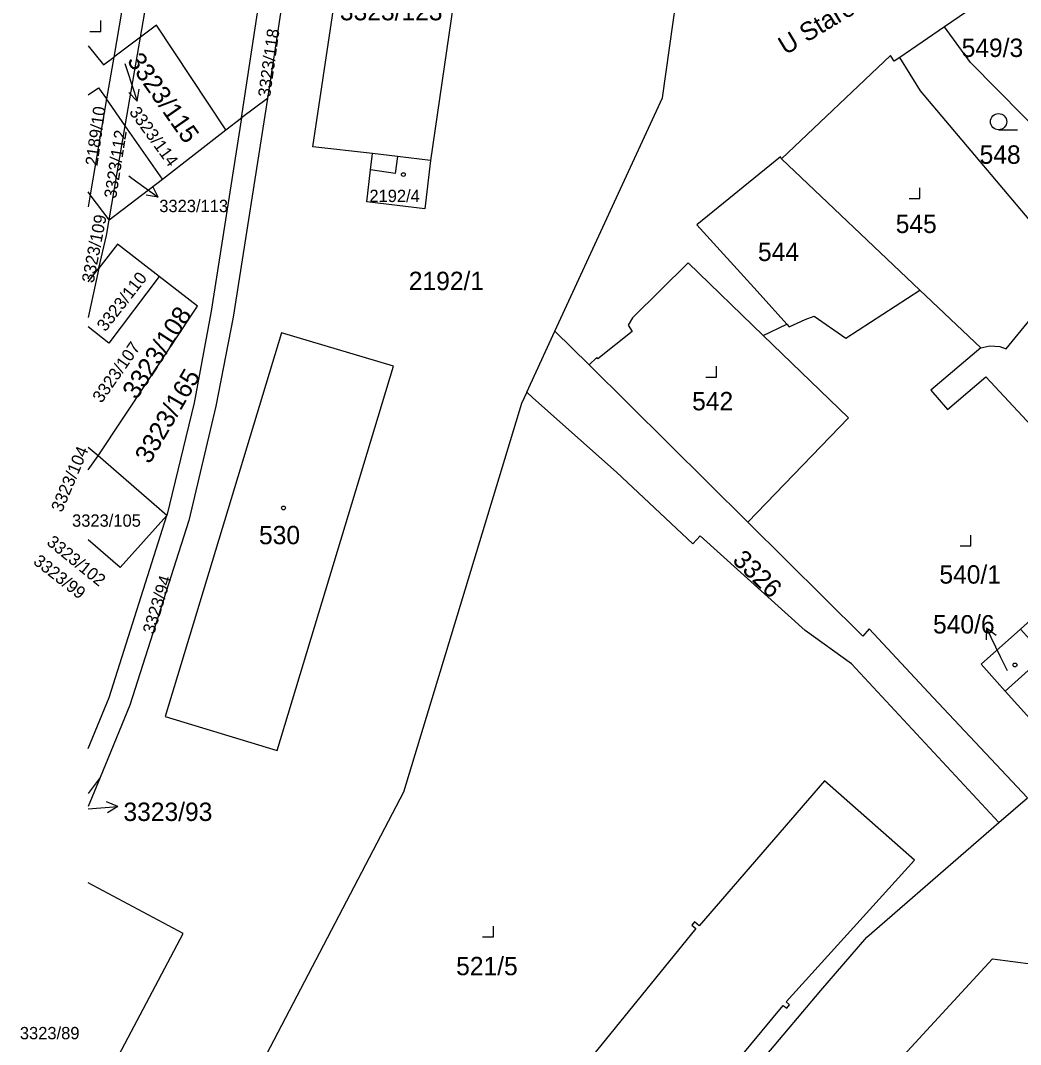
# Model space of a CAD drawing. Extents: x -600849 to -599899, y -1204328 to -1203436.
# Drawn here: x -600849.4 to -600757, y -1203808.4 to -1203713.8 of the extents above; entities that cross this region are included whole.
import ezdxf

# ---------------------------------------------------------------- set-up
doc = ezdxf.new("R2010")
doc.units = 0
for name, color, linetype in [('Vrstva 1', 7, 'Continuous'), ('Vrstva 2', 7, 'Continuous'), ('Vrstva 3', 7, 'Continuous'), ('Vrstva 4', 7, 'Continuous'), ('Vrstva 5', 7, 'Continuous'), ('Vrstva 7', 7, 'Continuous')]:
    doc.layers.add(name, color=color, linetype=linetype)

msp = doc.modelspace()

# ---------------------------------------------------------------- linework, layer by layer
at = {"layer": 'Vrstva 1'}
for p, q in [((-600828.99, -1203722.78), (-600827.02, -1203709.8)), ((-600757.01, -1203709.54), (-600764.04, -1203714.35)), ((-600825.4, -1203713.09), (-600826.6, -1203720.98)), ((-600764.04, -1203714.35), (-600768.18, -1203717.19)), ((-600838.33, -1203715.32), (-600840.81, -1203717.16)), ((-600839.74, -1203723.52), (-600838.33, -1203715.32)), ((-600840.81, -1203717.16), (-600841.47, -1203721.03)), ((-600768.18, -1203717.19), (-600768.7, -1203717.55)), ((-600841.47, -1203721.03), (-600842.97, -1203729.88)), ((-600839.74, -1203723.52), (-600841.47, -1203721.03)), ((-600826.6, -1203720.98), (-600828.99, -1203722.78)), ((-600841.23, -1203732.2), (-600839.74, -1203723.52)), ((-600836.31, -1203728.45), (-600839.74, -1203723.52)), ((-600830.46, -1203723.89), (-600828.99, -1203722.78)), ((-600836.31, -1203728.45), (-600830.46, -1203723.89)), ((-600766.33, -1203738.69), (-600779.11, -1203726.55)), ((-600841.23, -1203732.2), (-600836.31, -1203728.45)), ((-600842.97, -1203729.88), (-600843.16, -1203729.627)), ((-600841.23, -1203732.2), (-600842.97, -1203729.88)), ((-600843.16, -1203737.94), (-600842.19, -1203736.68)), ((-600842.19, -1203736.68), (-600843.16, -1203741.23)), ((-600781.37, -1203738.8), (-600778.61, -1203741.86)), ((-600766.33, -1203738.69), (-600760.7, -1203744.04)), ((-600780.8, -1203742.88), (-600778.61, -1203741.86)), ((-600802.64, -1203748.13), (-600800.06, -1203742.48)), ((-600796.88, -1203745.62), (-600800.06, -1203742.48)), ((-600772.92, -1203750.49), (-600780.8, -1203742.88)), ((-600796.88, -1203745.62), (-600782.23, -1203760.15)), ((-600802.08, -1203748.67), (-600802.64, -1203748.13)), ((-600782.23, -1203760.15), (-600772.92, -1203750.49)), ((-600842.23, -1203754.02), (-600843.16, -1203753.25)), ((-600843.16, -1203755.313), (-600842.23, -1203754.02)), ((-600835.9, -1203759.52), (-600842.23, -1203754.02)), ((-600771.6, -1203770.68), (-600782.23, -1203760.15)), ((-600759.02, -1203787.91), (-600772.65, -1203773.26)), ((-600842.06, -1203783.75), (-600843.16, -1203786.43)), ((-600759.02, -1203787.91), (-600756.38, -1203785.62)), ((-600771.22, -1203798.52), (-600759.02, -1203787.91))]:
    msp.add_line(p, q, dxfattribs=at)
for points in [[(-600816.9, -1203726.08), (-600822.42, -1203725.44), (-600814.09, -1203669.87), (-600803.5, -1203671.55), (-600811.54, -1203726.71)], [(-600800.06, -1203742.48), (-600790.09, -1203720.92), (-600786.23, -1203693.35)], [(-600838.33, -1203715.32), (-600836.13, -1203702.51), (-600835.44, -1203698.19)], [(-600837.87, -1203699.75), (-600838.04, -1203700.82), (-600840.81, -1203717.16)], [(-600830.46, -1203723.89), (-600836.84, -1203714.21), (-600838.33, -1203715.32)], [(-600749.39, -1203730.09), (-600761.65, -1203717.66), (-600764.04, -1203714.35)], [(-600843.16, -1203716.121), (-600841.75, -1203717.86), (-600840.81, -1203717.16)], [(-600768.7, -1203717.55), (-600769.05, -1203717), (-600779.11, -1203726.55)], [(-600754.21, -1203734.53), (-600766.28, -1203720.29), (-600768.18, -1203717.19)], [(-600843.16, -1203720.658), (-600842.22, -1203720), (-600841.47, -1203721.03)], [(-600826.6, -1203720.98), (-600829.77, -1203741.19), (-600831.36, -1203749.44), (-600833.87, -1203759.98), (-600839.32, -1203777.07), (-600842.06, -1203783.75)], [(-600828.99, -1203722.78), (-600831.79, -1203740.64), (-600833.37, -1203749.11), (-600835.9, -1203759.52)], [(-600811.54, -1203726.71), (-600812.07, -1203731.18), (-600817.43, -1203730.54), (-600817.08, -1203727.59), (-600816.9, -1203726.08)], [(-600811.54, -1203726.71), (-600814.58, -1203726.35), (-600816.9, -1203726.08)], [(-600779.11, -1203726.55), (-600779.21, -1203726.39), (-600786.93, -1203732.65), (-600781.37, -1203738.8)], [(-600842.97, -1203729.88), (-600843.16, -1203730.998)], [(-600842.19, -1203736.68), (-600841.48, -1203733.65), (-600841.23, -1203732.2)], [(-600836.6, -1203737.44), (-600840.46, -1203734.44), (-600842.19, -1203736.68)], [(-600760.7, -1203744.04), (-600759.85, -1203743.84), (-600758.95, -1203743.9), (-600758.36, -1203744.13), (-600756.13, -1203741.42), (-600752.06, -1203737.06), (-600754.21, -1203734.53)], [(-600780.8, -1203742.88), (-600787.74, -1203736.19), (-600792.89, -1203741.26), (-600793.29, -1203741.93), (-600792.91, -1203742.52), (-600796.09, -1203745.06), (-600796.18, -1203744.92), (-600796.88, -1203745.62)], [(-600836.6, -1203737.44), (-600841.25, -1203743.59), (-600843.16, -1203742.104)], [(-600842.23, -1203754.02), (-600833.06, -1203740.18), (-600836.6, -1203737.44)], [(-600778.61, -1203741.86), (-600778.4, -1203742.09), (-600776.92, -1203741.43), (-600776.09, -1203741.12), (-600773.17, -1203743.14), (-600766.33, -1203738.69)], [(-600825.71, -1203781.25), (-600814.96, -1203745.73), (-600825.3, -1203742.65), (-600836.06, -1203778.11), (-600825.71, -1203781.25)], [(-600760.7, -1203744.04), (-600765.32, -1203747.94), (-600763.78, -1203749.75), (-600760.22, -1203746.72), (-600754.74, -1203752.6)], [(-600802.64, -1203748.13), (-600803.14, -1203749.18), (-600814.03, -1203785.11), (-600827.06, -1203810.04), (-600839.01, -1203832.56)], [(-600772.65, -1203773.26), (-600776.93, -1203770.17), (-600786.62, -1203761.4), (-600787.3, -1203762.16), (-600794.36, -1203755.54), (-600802.08, -1203748.67)], [(-600835.9, -1203759.52), (-600840.22, -1203764.35), (-600843.16, -1203761.785)], [(-600843.16, -1203781.07), (-600841.22, -1203776.35), (-600835.9, -1203759.52)], [(-600757.04, -1203770.05), (-600754.86, -1203768.1), (-600755.17, -1203767.76), (-600750.88, -1203763.94), (-600750.58, -1203764.27), (-600747.25, -1203761.29), (-600738.77, -1203769.06), (-600742.62, -1203772.5), (-600753.02, -1203781.79), (-600758.43, -1203775.76)], [(-600756.38, -1203785.62), (-600765.1, -1203776.35), (-600771.02, -1203770.02), (-600771.6, -1203770.68)], [(-600758.43, -1203775.76), (-600760.65, -1203773.28), (-600757.04, -1203770.05)], [(-600757.04, -1203770.05), (-600754.82, -1203772.52), (-600758.43, -1203775.76)], [(-600842.06, -1203783.75), (-600843.16, -1203785.227)], [(-600789.87, -1203817.98), (-600778.94, -1203804.83), (-600778.63, -1203805.08), (-600778.37, -1203804.76), (-600778.67, -1203804.5), (-600766.81, -1203791.39), (-600775.13, -1203784.05), (-600786.71, -1203797.47), (-600787.14, -1203797.09), (-600787.39, -1203797.39), (-600787.03, -1203797.7), (-600798.21, -1203811.49)], [(-600843.16, -1203814.789), (-600834.4, -1203798.18), (-600843.16, -1203793.492)], [(-600801.44, -1203838.45), (-600795.45, -1203828.75), (-600788.25, -1203818.26), (-600780.62, -1203809.55), (-600775.47, -1203803.45), (-600771.22, -1203798.52)], [(-600775.84, -1203820.43), (-600774.28, -1203818.6), (-600775.35, -1203817.62), (-600759.61, -1203800.52), (-600755.85, -1203801.01)]]:
    msp.add_lwpolyline(points, dxfattribs=at)
at = {"layer": 'Vrstva 3'}
for p, q in [((-600842.01, -1203714.78), (-600842.01, -1203713.78)), ((-600843.011, -1203714.78), (-600842.01, -1203714.78)), ((-600759.053, -1203723.88), (-600757.303, -1203723.88)), ((-600766.32, -1203730.24), (-600766.32, -1203729.24)), ((-600767.321, -1203730.24), (-600766.32, -1203730.24)), ((-600785.11, -1203746.74), (-600785.11, -1203745.74)), ((-600786.111, -1203746.74), (-600785.11, -1203746.74)), ((-600761.61, -1203762.35), (-600761.61, -1203761.35)), ((-600762.611, -1203762.35), (-600761.61, -1203762.35)), ((-600805.73, -1203798.49), (-600805.73, -1203797.49)), ((-600806.731, -1203798.49), (-600805.73, -1203798.49))]:
    msp.add_line(p, q, dxfattribs=at)
msp.add_circle((-600759.053, -1203723.13), 0.75, dxfattribs=at)
at = {"layer": 'Vrstva 4'}
for p, q in [((-600814.58, -1203726.35), (-600814.8, -1203727.91)), ((-600814.8, -1203727.91), (-600817.08, -1203727.59))]:
    msp.add_line(p, q, dxfattribs=at)
at = {"layer": 'Vrstva 5'}
for centre in [(-600814.047, -1203728.019), (-600825.117, -1203758.839), (-600757.537, -1203773.349)]:
    msp.add_circle(centre, 0.175, dxfattribs=at)
at = {"layer": 'Vrstva 7'}
for p, q in [((-600839.77, -1203717.76), (-600839.56, -1203718.39)), ((-600839.56, -1203718.39), (-600838.633, -1203721.244)), ((-600838.633, -1203721.244), (-600839.418, -1203720.446)), ((-600838.633, -1203721.244), (-600838.466, -1203720.137)), ((-600839.42, -1203728.13), (-600839.12, -1203728.34)), ((-600839.12, -1203728.34), (-600836.692, -1203730.104)), ((-600836.692, -1203730.104), (-600837.208, -1203729.11)), ((-600836.692, -1203730.104), (-600837.797, -1203729.92)), ((-600760.176, -1203769.913), (-600760.187, -1203771.032)), ((-600758.86, -1203772.61), (-600760.176, -1203769.913)), ((-600760.176, -1203769.913), (-600759.286, -1203770.593)), ((-600758.23, -1203773.9), (-600758.86, -1203772.61)), ((-600843.16, -1203786.658), (-600840.42, -1203786.418)), ((-600840.42, -1203786.418), (-600841.462, -1203786.007)), ((-600840.42, -1203786.418), (-600841.374, -1203787.005))]:
    msp.add_line(p, q, dxfattribs=at)

# ---------------------------------------------------------------- texts
at = {"layer": 'Vrstva 2'}
for s, height, p in [('3323/123', 1.7, (-600819.91, -1203713.758)), ('549/3', 1.7, (-600762.467, -1203717.148)), ('548', 1.7, (-600760.805, -1203727.02)), ('2192/4', 1.139, (-600817.184, -1203730.559)), ('3323/113', 1.14, (-600836.6, -1203731.49)), ('545', 1.7, (-600768.555, -1203733.42)), ('544', 1.7, (-600781.285, -1203736.01)), ('2192/1', 1.7, (-600813.547, -1203738.7)), ('542', 1.7, (-600787.365, -1203749.81)), ('3323/105', 1.14, (-600844.657, -1203760.57)), ('530', 1.7, (-600827.385, -1203762.19)), ('540/1', 1.7, (-600764.518, -1203765.83)), ('540/6', 1.7, (-600765.107, -1203770.44)), ('3323/93', 1.7, (-600839.91, -1203787.77)), ('521/5', 1.7, (-600809.168, -1203802.03)), ('3323/89', 1.14, (-600849.48, -1203807.95))]:
    msp.add_text(s, height=height, dxfattribs=at).set_placement(p)
for s, height, rotation, p in [('3323/118', 1.14, 82, (-600826.365, -1203720.922)), ('3323/115', 1.7, 305, (-600839.635, -1203717.51)), ('2189/10', 1.14, 82, (-600842.314, -1203727.261)), ('3323/114', 1.14, 306, (-600839.425, -1203722.252)), ('3323/112', 1.14, 81, (-600840.587, -1203730.283)), ('3323/109', 1.14, 79, (-600842.661, -1203738.091)), ('3323/110', 1.14, 52, (-600841.576, -1203742.603)), ('3323/108', 1.7, 57, (-600838.704, -1203748.902)), ('3323/107', 1.14, 55, (-600841.933, -1203749.206)), ('3323/165', 1.7, 60, (-600837.486, -1203754.848)), ('3323/104', 1.14, 67, (-600845.599, -1203759.31)), ('3323/102', 1.14, 321, (-600847.082, -1203762.154)), ('3323/99', 1.14, 322, (-600848.32, -1203763.939)), ('3326', 1.7, 316, (-600783.729, -1203763.775)), ('3323/94', 1.14, 73, (-600837.076, -1203770.564))]:
    msp.add_text(s, height=height, rotation=rotation, dxfattribs=at).set_placement(p)
at = {"layer": 'Vrstva 7'}
msp.add_text('U Staré brány', height=1.7, rotation=31, dxfattribs=at).set_placement((-600778.743, -1203717.006))

doc.saveas('drawing.dxf')
